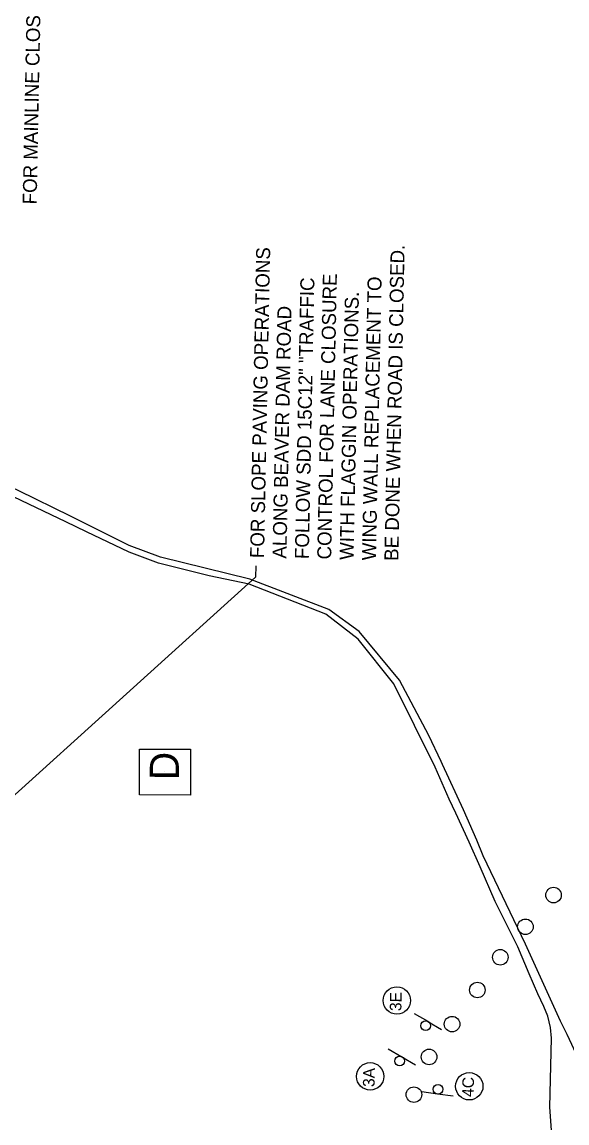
# Model space of a CAD drawing. Extents: x 345549 to 379569, y 127949 to 230467.
# Drawn here: x 357051 to 364063, y 189370 to 203528 of the extents above; entities that cross this region are included whole.
import ezdxf

# ---------------------------------------------------------------- set-up
doc = ezdxf.new("R2010")
doc.units = 0
for name, color, linetype in [('CA-TEXT', 7, 'Continuous'), ('CE-TOPO-CONC-SLAB', 7, 'Continuous'), ('Level 1', 7, 'Continuous'), ('Level 58', 7, 'Continuous'), ('P_MISC_TXT', 7, 'Continuous'), ('SIGNS-POLES', 7, 'Continuous')]:
    doc.layers.add(name, color=color, linetype=linetype)

msp = doc.modelspace()

# ---------------------------------------------------------------- linework, layer by layer
at = {"layer": 'CA-TEXT'}
msp.add_line((358882, 193895), (358882, 193895), dxfattribs=at)
msp.add_lwpolyline([(359217, 193587), (358561, 193590), (358563, 194178), (359219, 194176)], close=True, dxfattribs=at)
for centre in [(361875, 190945), (361530, 189970), (362806, 189842)]:
    msp.add_circle(centre, 176, dxfattribs=at)
at = {"layer": 'CE-TOPO-CONC-SLAB'}
for centre in [(363890, 192301), (363528, 191893), (363205, 191501), (362910, 191080), (362585, 190641), (362289, 190220), (362094, 189735)]:
    msp.add_circle(centre, 100, dxfattribs=at)
at = {"layer": 'Level 1'}
for points in [[(357676, 197174), (357010, 197498), (355503, 198212), (353093, 199387)], [(359983, 196365), (358835, 196644), (358430, 196798), (357676, 197174)], [(360999, 195975), (359983, 196365)], [(361910, 195066), (361391, 195690), (360999, 195975)], [(362463, 193980), (362445, 194018), (362285, 194351), (361910, 195066)], [(362984, 192807), (362905, 193007), (362733, 193396), (362463, 193980)], [(363530, 191670), (362984, 192807)], [(364585, 189398), (364389, 189819), (364064, 190509), (363978, 190679), (363530, 191670)]]:
    msp.add_lwpolyline(points, dxfattribs=at)
at = {"layer": 'Level 58'}
for points in [[(357613, 197099), (355795, 197966), (355490, 198118), (355097, 198303), (354593, 198552), (354238, 198717), (353050, 199303)], [(359976, 196297), (359458, 196407), (358809, 196570), (358429, 196711), (357881, 196972), (357613, 197099)], [(360961, 195913), (359976, 196297)], [(361835, 195017), (361377, 195590), (360961, 195913)], [(362369, 193944), (361835, 195017)], [(362945, 192665), (362804, 192983), (362633, 193354), (362547, 193536), (362369, 193944)], [(363430, 191634), (363141, 192218), (362945, 192665)], [(363863, 190461), (363852, 190599), (363816, 190743), (363767, 190868), (363687, 191032), (363577, 191289), (363430, 191634)], [(363842, 189574), (363863, 190461)], [(363853, 187986), (363865, 189280), (363842, 189574)]]:
    msp.add_lwpolyline(points, dxfattribs=at)
at = {"layer": 'P_MISC_TXT'}
for p, q in [((360059, 196536), (360056, 196389)), ((360056, 196389), (354956, 191780))]:
    msp.add_line(p, q, dxfattribs=at)
at = {"layer": 'SIGNS-POLES'}
for p, q in [((362097, 190778), (362273, 190678)), ((362273, 190676), (362448, 190574)), ((361762, 190323), (361938, 190223)), ((361939, 190221), (362114, 190119)), ((362398, 189742), (362197, 189770)), ((362600, 189714), (362399, 189741))]:
    msp.add_line(p, q, dxfattribs=at)
for centre in [(362244, 190621), (361909, 190166), (362404, 189804)]:
    msp.add_circle(centre, 62.6, dxfattribs=at)

# ---------------------------------------------------------------- texts
at = {"layer": 'CA-TEXT'}
for s, height, rotation, p in [('D', 375, 89.767, (359069, 193779)), ('3E', 150, 88.8468, (361932, 190808)), ('3A', 150, 88.8468, (361587, 189832)), ('4C', 150, 88.8468, (362863, 189704))]:
    msp.add_text(s, height=height, rotation=rotation, dxfattribs=at).set_placement(p)
at = {"layer": 'P_MISC_TXT'}
for s, p in [('FOR MAINLINE CLOSURE', (357239, 201181)), ('FOR SLOPE PAVING OPERATIONS', (360165, 196632)), ('BE DONE WHEN ROAD IS CLOSED.', (361893, 196597)), ('FOLLOW SDD 15C12" "TRAFFIC', (360741, 196620)), ('CONTROL FOR LANE CLOSURE', (361029, 196615)), ('WING WALL REPLACEMENT TO', (361605, 196603)), ('WITH FLAGGIN OPERATIONS.', (361317, 196609)), ('ALONG BEAVER DAM ROAD', (360453, 196626))]:
    msp.add_text(s, height=180, rotation=88.8468, dxfattribs=at).set_placement(p)

doc.saveas('drawing.dxf')
